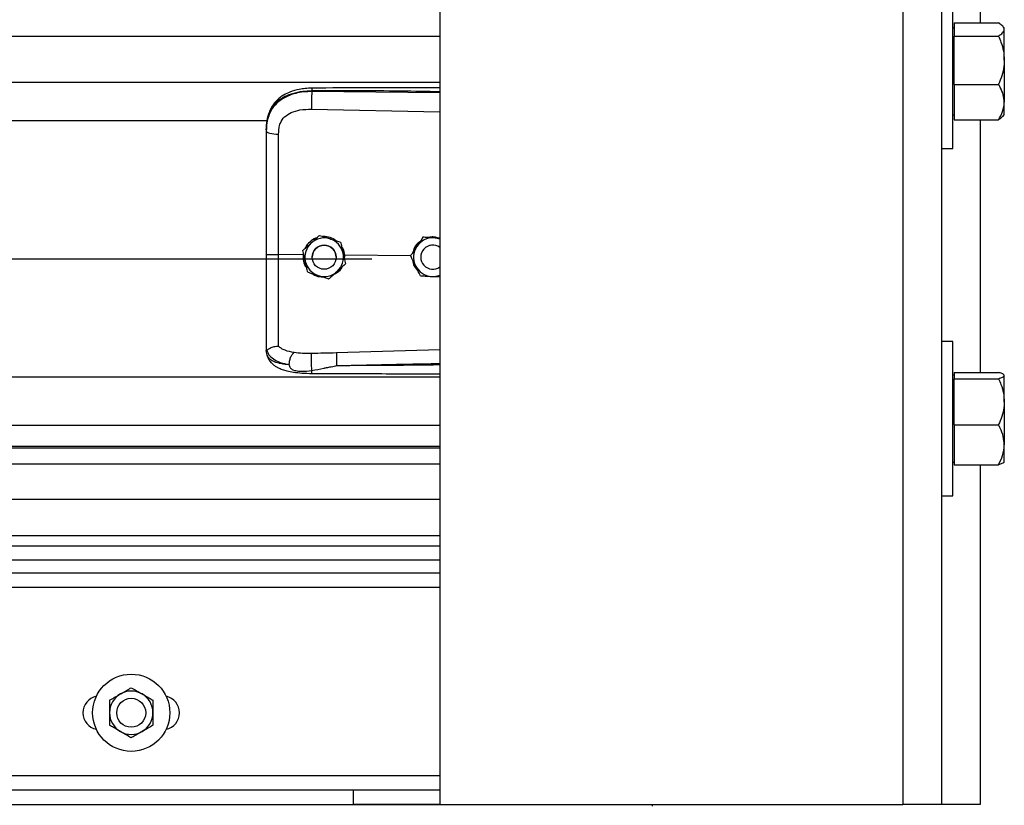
# Model space of a CAD drawing. Header units: inches. Extents: x 170 to 284, y 215 to 248.
# Tile 360 of 656: x 206.346 to 206.783, y 220.132 to 220.481. Entities that reach past the tile are written whole.
import ezdxf

# ---------------------------------------------------------------- set-up
doc = ezdxf.new("R2010")
doc.units = ezdxf.units.IN
doc.header["$LTSCALE"] = 0.25
doc.header["$MEASUREMENT"] = 0
doc.layers.add('RH FRONT OF HOOD', color=7, linetype='Continuous')

msp = doc.modelspace()

# ---------------------------------------------------------------- linework, layer by layer
at = {"layer": 'RH FRONT OF HOOD'}
for p, q in [((206.7380912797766, 224.3701573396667), (206.7380912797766, 220.1328032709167)), ((206.7552119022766, 224.3701573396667), (206.7552119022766, 220.1328032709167)), ((206.5326438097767, 224.3332527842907), (206.5326438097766, 220.1328032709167)), ((206.7723325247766, 220.5904627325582), (206.7723325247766, 220.4795897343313)), ((206.7602796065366, 220.4580950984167), (206.7602796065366, 220.4923363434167)), ((206.7608274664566, 220.4795897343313), (206.7608274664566, 220.4766889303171)), ((206.7608274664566, 220.4795897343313), (206.7804819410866, 220.4795897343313)), ((206.7830500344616, 220.4773557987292), (206.7824363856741, 220.4780677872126)), ((202.5003237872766, 220.4737578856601), (206.5326438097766, 220.4737578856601)), ((206.7608274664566, 220.4773557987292), (206.7602796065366, 220.4773557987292)), ((206.7608274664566, 220.4766889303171), (206.7608274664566, 220.4737881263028)), ((206.7608274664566, 220.4630408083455), (206.7608274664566, 220.4737881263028)), ((206.7608274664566, 220.4737881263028), (206.7804819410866, 220.4737881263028)), ((206.7830500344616, 220.4766889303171), (206.7830500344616, 220.4773557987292)), ((206.7830500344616, 220.4630408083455), (206.7830500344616, 220.4766889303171)), ((206.7608274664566, 220.4522934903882), (206.7608274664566, 220.4630408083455)), ((206.7830500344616, 220.4630408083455), (206.7830500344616, 220.4444469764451)), ((206.7602796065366, 220.4238538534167), (206.7602796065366, 220.4580950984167)), ((202.5003237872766, 220.4533698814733), (206.5326438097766, 220.4533698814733)), ((206.7608274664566, 220.4522934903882), (206.7608274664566, 220.4444469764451)), ((206.7608274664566, 220.4522934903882), (206.7804819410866, 220.4522934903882)), ((206.4757965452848, 220.4491582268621), (206.4757965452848, 220.4495695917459)), ((206.5326438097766, 220.4486215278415), (206.4757965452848, 220.4491582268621)), ((206.7608274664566, 220.4444469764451), (206.7608274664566, 220.436600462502)), ((206.7830500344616, 220.4388343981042), (206.7830500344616, 220.4444469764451)), ((206.4757005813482, 220.4413694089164), (206.5326438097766, 220.4401598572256)), ((206.7602796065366, 220.4388343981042), (206.7608274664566, 220.4388343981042)), ((206.7824363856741, 220.4381224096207), (206.7830500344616, 220.4388343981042)), ((202.5768719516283, 220.4362942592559), (206.4560926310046, 220.4362942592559)), ((206.7608274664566, 220.436600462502), (206.7804819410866, 220.436600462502)), ((206.7723325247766, 220.436600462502), (206.7723325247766, 220.3245119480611)), ((206.4556010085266, 220.4322349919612), (206.4556010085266, 220.43174667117)), ((206.7552119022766, 220.4238538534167), (206.7602796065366, 220.4238538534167)), ((206.4791715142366, 220.3853030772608), (206.4791715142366, 220.3853014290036)), ((206.4885896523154, 220.3823024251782), (206.4885896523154, 220.382300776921)), ((206.5251150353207, 220.3845066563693), (206.5251150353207, 220.3845083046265)), ((206.5261639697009, 220.3844404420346), (206.5251150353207, 220.3845083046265)), ((206.4718638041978, 220.3786470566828), (206.4718638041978, 220.3786454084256)), ((202.5304915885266, 220.3749017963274), (206.5024760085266, 220.3749017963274)), ((206.4719722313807, 220.3767117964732), (206.4610586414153, 220.3768162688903)), ((206.4719722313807, 220.3767117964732), (206.4719744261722, 220.3767116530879)), ((206.4759317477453, 220.3756445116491), (206.4759317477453, 220.3756437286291)), ((206.4866321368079, 220.3756437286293), (206.4866321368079, 220.3756445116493)), ((206.4904099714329, 220.3765352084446), (206.4898619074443, 220.3764811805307)), ((206.4903128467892, 220.374417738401), (206.4904099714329, 220.3765352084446)), ((206.4904099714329, 220.3765352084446), (206.4904116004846, 220.3765352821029)), ((206.5196436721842, 220.3762554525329), (206.4904116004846, 220.3765352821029)), ((206.5196296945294, 220.3762837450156), (206.5196296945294, 220.3762853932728)), ((206.5241434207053, 220.3756445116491), (206.5241434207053, 220.3756437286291)), ((206.4907000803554, 220.3726457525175), (206.4907000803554, 220.3726441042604)), ((206.5289402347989, 220.3671021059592), (206.5326438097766, 220.3668623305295)), ((206.7602796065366, 220.3382507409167), (206.7552119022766, 220.3382507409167)), ((206.7602796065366, 220.3040094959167), (206.7602796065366, 220.3382507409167)), ((206.4556010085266, 220.3346936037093), (206.4556010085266, 220.3341648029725)), ((206.4559407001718, 220.3321796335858), (206.4556010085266, 220.3341648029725)), ((206.5326438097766, 220.3344881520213), (206.4867081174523, 220.3331563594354)), ((202.5003237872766, 220.322516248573), (206.5326438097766, 220.322516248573)), ((206.7608274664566, 220.3232701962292), (206.7602796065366, 220.3232701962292)), ((206.7608274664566, 220.3245119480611), (206.7608274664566, 220.3231183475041)), ((206.7608274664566, 220.3245119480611), (206.7804819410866, 220.3245119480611)), ((206.7608274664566, 220.3231183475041), (206.7608274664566, 220.3217247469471)), ((206.7608274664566, 220.3114735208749), (206.7608274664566, 220.3217247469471)), ((206.7608274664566, 220.3217247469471), (206.7804819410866, 220.3217247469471)), ((206.7830500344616, 220.3232701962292), (206.7828681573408, 220.323481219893)), ((206.7830500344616, 220.3231183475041), (206.7830500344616, 220.3232701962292)), ((206.7830500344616, 220.3114735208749), (206.7830500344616, 220.3231183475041)), ((206.7608274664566, 220.3012222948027), (206.7608274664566, 220.3114735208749)), ((206.7830500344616, 220.3114735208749), (206.7830500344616, 220.2923646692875)), ((206.7602796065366, 220.2697682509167), (206.7602796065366, 220.3040094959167)), ((202.5003237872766, 220.3011372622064), (206.5326438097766, 220.3011372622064)), ((206.7608274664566, 220.3012222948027), (206.7608274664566, 220.2923646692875)), ((206.7608274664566, 220.3012222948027), (206.7804819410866, 220.3012222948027)), ((206.5326438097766, 220.2916519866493), (202.5003237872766, 220.2916519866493)), ((202.5003237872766, 220.2910126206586), (206.5326438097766, 220.2910126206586)), ((206.7608274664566, 220.2923646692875), (206.7608274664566, 220.2835070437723)), ((206.7830500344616, 220.2847487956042), (206.7830500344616, 220.2923646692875)), ((202.5003237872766, 220.2839945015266), (206.5326438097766, 220.2839945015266)), ((206.7602796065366, 220.2847487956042), (206.7608274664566, 220.2847487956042)), ((206.7608274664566, 220.2835070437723), (206.7804819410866, 220.2835070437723)), ((206.7723325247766, 220.2835070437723), (206.7723325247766, 220.1328032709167)), ((206.7828681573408, 220.2845377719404), (206.7830500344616, 220.2847487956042)), ((202.5003237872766, 220.2683104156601), (206.5326438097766, 220.2683104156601)), ((206.7552119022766, 220.2697682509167), (206.7602796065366, 220.2697682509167)), ((206.5326438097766, 220.2519153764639), (202.5003237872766, 220.2519153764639)), ((206.5326438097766, 220.2473327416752), (202.5003237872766, 220.2473327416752)), ((206.5326438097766, 220.241135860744), (202.5003237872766, 220.241135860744)), ((202.5003237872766, 220.2355270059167), (206.5326438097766, 220.2355270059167)), ((206.5326438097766, 220.2291067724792), (202.5003237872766, 220.2291067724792)), ((202.5003237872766, 220.1456437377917), (206.5326438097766, 220.1456437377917)), ((202.5003237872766, 220.1392235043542), (206.5326438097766, 220.1392235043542)), ((206.4941224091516, 220.1392440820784), (206.5326438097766, 220.1392440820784)), ((206.4941224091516, 220.1392235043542), (206.4941224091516, 220.1392440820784)), ((206.4941224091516, 220.1392235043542), (206.4941224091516, 220.1328032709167)), ((202.4919701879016, 220.1328032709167), (206.5409974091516, 220.1328032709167)), ((206.5326438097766, 220.1328032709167), (206.4941224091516, 220.1328032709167)), ((206.5326438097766, 220.1328032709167), (206.7380912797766, 220.1328032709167)), ((206.6268072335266, 220.1328032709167), (206.6268072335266, 220.1319941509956)), ((206.7552119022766, 220.1328032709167), (206.7380912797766, 220.1328032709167)), ((206.7723325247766, 220.1328032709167), (206.7552119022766, 220.1328032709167))]:
    msp.add_line(p, q, dxfattribs=at)
at = {"layer": 'RH FRONT OF HOOD', "flags": 128}
msp.add_lwpolyline([(206.4556010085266, 220.43174667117), (206.4557049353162, 220.4314509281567), (206.4560128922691, 220.4311660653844), (206.4565135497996, 220.4309025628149), (206.4571884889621, 220.4306701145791), (206.4580128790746, 220.4304772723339), (206.458956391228, 220.4303311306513), (206.4599843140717, 220.4302370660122), (206.4610588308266, 220.4301985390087)], dxfattribs=at)
at = {"layer": 'RH FRONT OF HOOD'}
for centre, radius in [((206.4812819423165, 220.3756437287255), 0.005350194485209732), ((206.3956788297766, 220.1734647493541), 0.01712062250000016), ((206.3956788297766, 220.1734647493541), 0.006420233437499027)]:
    msp.add_circle(centre, radius, dxfattribs=at)
for centre, radius, start, end in [((206.4812819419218, 220.3756445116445), 0.008560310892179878, 132.3279357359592, 192.3279369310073), ((206.4812819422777, 220.3756445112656), 0.008560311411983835, 72.32793711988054, 132.3279357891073), ((206.4812819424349, 220.3756445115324), 0.008560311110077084, 12.32793744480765, 72.32793758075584), ((206.5294936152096, 220.3756445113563), 0.008560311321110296, 86.29353550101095, 146.2935346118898), ((206.5294936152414, 220.3756445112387), 0.008560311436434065, 68.40767565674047, 86.29353576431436), ((206.4812819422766, 220.3756445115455), 0.005350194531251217, 1.112057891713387e-06, 179.9999988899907), ((206.4812819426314, 220.3756445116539), 0.008560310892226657, 312.3279357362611, 12.32793693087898), ((206.5294936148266, 220.3756445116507), 0.0085603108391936, 146.2935348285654, 206.2935362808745), ((206.5294936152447, 220.3756445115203), 0.005350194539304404, 53.92810144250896, 179.9999986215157), ((206.5294936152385, 220.3756437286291), 0.005350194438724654, 53.92810057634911, 306.0718994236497), ((206.4812819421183, 220.3756445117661), 0.008560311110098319, 192.327937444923, 252.3279375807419), ((206.4812819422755, 220.3756445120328), 0.008560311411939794, 252.3279371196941, 312.3279357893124), ((206.5294936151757, 220.3756445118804), 0.008560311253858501, 206.2935366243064, 266.29353606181), ((206.529493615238, 220.375644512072), 0.008560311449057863, 266.2935357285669, 291.5923243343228), ((206.3817683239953, 220.1734647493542), 0.007490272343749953, 102.0515234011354, 257.9484765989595), ((206.3956788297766, 220.1734647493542), 0.009621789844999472, 119.9999999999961, 180), ((206.3956788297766, 220.1734647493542), 0.009621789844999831, 59.99999999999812, 119.9999999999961), ((206.3956788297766, 220.1734647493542), 0.009621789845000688, 0, 59.99999999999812), ((206.4095893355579, 220.1734647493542), 0.007490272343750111, 282.0515234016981, 77.94847659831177), ((206.3956788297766, 220.1734647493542), 0.009621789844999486, 180, 240.0000000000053), ((206.3956788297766, 220.1734647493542), 0.009621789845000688, 300.0000000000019, 0), ((206.3956788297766, 220.1734647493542), 0.009621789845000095, 240.0000000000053, 300.0000000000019)]:
    msp.add_arc(centre, radius, start, end, dxfattribs=at)
for points, knots in [([(206.7830500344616, 220.4766889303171), (206.7829523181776, 220.4770949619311), (206.7827533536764, 220.4779217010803), (206.7816015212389, 220.4788829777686), (206.7807342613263, 220.4794304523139), (206.7804819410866, 220.4795897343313)], [0, 0, 0, 0, 0.4062905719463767, 0.8272664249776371, 1, 1, 1, 1]), ([(206.7804819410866, 220.4737881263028), (206.7811564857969, 220.4742391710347), (206.7825301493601, 220.475157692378), (206.7830452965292, 220.4761608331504), (206.7830499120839, 220.4766752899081), (206.7830500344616, 220.4766889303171)], [0, 0, 0, 0, 0.4843414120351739, 0.9863277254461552, 1, 1, 1, 1]), ([(206.7804819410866, 220.4737881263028), (206.7808634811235, 220.4728782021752), (206.7817662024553, 220.470725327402), (206.7828069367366, 220.4671377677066), (206.782968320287, 220.4644179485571), (206.7830500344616, 220.4630408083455)], [0, 0, 0, 0, 0.2654599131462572, 0.6280764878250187, 1, 1, 1, 1]), ([(206.7830500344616, 220.4630408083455), (206.7830472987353, 220.4627946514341), (206.7830294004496, 220.4611841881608), (206.7826076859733, 220.4581787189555), (206.781580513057, 220.4548583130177), (206.7807535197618, 220.452927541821), (206.7804819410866, 220.4522934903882)], [0, 0, 0, 0, 0.06653229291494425, 0.4352825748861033, 0.8145508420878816, 1, 1, 1, 1]), ([(206.7830500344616, 220.4444469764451), (206.7829523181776, 220.4455452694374), (206.7827533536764, 220.4477815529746), (206.7816015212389, 220.4503817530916), (206.7807342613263, 220.4518626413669), (206.7804819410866, 220.4522934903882)], [0, 0, 0, 0, 0.4062905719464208, 0.8272664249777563, 1, 1, 1, 1]), ([(206.4556010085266, 220.4322349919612), (206.4556637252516, 220.4335914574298), (206.4557821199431, 220.4361521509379), (206.4567516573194, 220.4396431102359), (206.4580408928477, 220.442055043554), (206.4594047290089, 220.4437577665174), (206.4604876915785, 220.4448011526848), (206.4615466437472, 220.4456296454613), (206.4625360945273, 220.4462895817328), (206.4637704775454, 220.4469846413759), (206.4653644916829, 220.4477103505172), (206.4680282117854, 220.4486183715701), (206.4715633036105, 220.4493783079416), (206.474469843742, 220.4495096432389), (206.4757965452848, 220.4495695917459)], [0, 0, 0, 0, 0.1307156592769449, 0.2467609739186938, 0.357792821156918, 0.4170971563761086, 0.4791482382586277, 0.5177152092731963, 0.559089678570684, 0.6032945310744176, 0.6633484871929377, 0.7353692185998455, 0.8792082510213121, 1, 1, 1, 1]), ([(206.4757965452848, 220.4491582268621), (206.474580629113, 220.4491249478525), (206.4721488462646, 220.4490583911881), (206.4688080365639, 220.4484365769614), (206.4658502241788, 220.4474943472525), (206.4633076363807, 220.44627667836), (206.4610761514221, 220.4447312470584), (206.4592044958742, 220.4428900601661), (206.4577235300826, 220.4407597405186), (206.4565479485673, 220.4381905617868), (206.455755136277, 220.4351386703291), (206.4556524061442, 220.4328778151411), (206.4556010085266, 220.43174667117)], [0, 0, 0, 0, 0.1111703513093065, 0.2223361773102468, 0.3162781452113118, 0.4102081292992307, 0.502403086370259, 0.5945790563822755, 0.6845432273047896, 0.774504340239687, 0.8871807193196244, 1, 1, 1, 1]), ([(206.4758151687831, 220.450661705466), (206.4748165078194, 220.4506231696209), (206.4729247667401, 220.4505501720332), (206.4696157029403, 220.4500217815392), (206.4663881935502, 220.4491278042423), (206.4636413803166, 220.4478235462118), (206.461655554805, 220.4465008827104), (206.4600143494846, 220.4450554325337), (206.4586991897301, 220.4434672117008), (206.4576239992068, 220.4417145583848), (206.4567667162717, 220.439804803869), (206.4560218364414, 220.437286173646), (206.4558064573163, 220.4353485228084), (206.4556874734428, 220.4342780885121)], [0, 0, 0, 0, 0.09774743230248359, 0.1851607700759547, 0.3306121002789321, 0.4364670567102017, 0.5083182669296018, 0.58500616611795, 0.6719760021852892, 0.7307948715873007, 0.8036787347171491, 0.8915444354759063, 1, 1, 1, 1]), ([(206.4757965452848, 220.4491582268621), (206.475774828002, 220.4485823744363), (206.4757297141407, 220.4473861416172), (206.4756886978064, 220.4451610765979), (206.4756754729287, 220.4429837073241), (206.4756924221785, 220.441893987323), (206.4757005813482, 220.4413694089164)], [0, 0, 0, 0, 0.2406941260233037, 0.4999999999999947, 0.7593058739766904, 1, 1, 1, 1]), ([(206.4758153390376, 220.450645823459), (206.4758141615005, 220.4506498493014), (206.4758101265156, 220.4506636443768), (206.4758049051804, 220.4505487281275), (206.475798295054, 220.4502559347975), (206.4757972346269, 220.4498399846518), (206.4757965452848, 220.4495695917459)], [0, 0, 0, 0, 0.09787641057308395, 0.3353863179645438, 0.5679606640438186, 1, 1, 1, 1]), ([(206.4757965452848, 220.4495695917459), (206.4821023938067, 220.4496089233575), (206.495341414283, 220.4496914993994), (206.5142910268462, 220.4495103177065), (206.5269315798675, 220.4492893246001), (206.5326438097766, 220.4491894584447)], [0, 0, 0, 0, 0.332670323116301, 0.6984356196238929, 1, 1, 1, 1]), ([(206.5326438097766, 220.4507446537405), (206.5297446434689, 220.4507594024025), (206.5191167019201, 220.4508134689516), (206.5001732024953, 220.4508501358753), (206.4841299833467, 220.4507260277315), (206.4758151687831, 220.450661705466)], [0, 0, 0, 0, 0.1530455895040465, 0.5610439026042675, 1, 1, 1, 1]), ([(206.7804819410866, 220.436600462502), (206.7811564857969, 220.4378205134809), (206.7825301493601, 220.4403050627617), (206.7830452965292, 220.4430185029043), (206.7830499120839, 220.4444100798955), (206.7830500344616, 220.4444469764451)], [0, 0, 0, 0, 0.4843414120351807, 0.9863277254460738, 1, 1, 1, 1]), ([(206.4614844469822, 220.4341318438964), (206.4614844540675, 220.434131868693), (206.4615870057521, 220.4344907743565), (206.4620821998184, 220.4358969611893), (206.4636182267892, 220.4380996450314), (206.4666852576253, 220.4400028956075), (206.470801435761, 220.4412145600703), (206.4739542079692, 220.44131421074), (206.4757005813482, 220.4413694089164)], [0, 0, 0, 0, 4.497367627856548e-06, 0.06509473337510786, 0.261670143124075, 0.475310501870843, 0.7093656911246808, 1, 1, 1, 1]), ([(206.4610588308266, 220.4301985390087), (206.4611288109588, 220.431523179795), (206.4611987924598, 220.4328478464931), (206.4614844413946, 220.4341318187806), (206.4614844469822, 220.4341318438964)], [0, 0, 0, 0, 0.9999804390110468, 0.9999999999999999, 0.9999999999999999, 0.9999999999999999, 0.9999999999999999]), ([(206.7824112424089, 220.4381440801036), (206.7820607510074, 220.4377853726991), (206.7815466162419, 220.4372591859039), (206.7807389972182, 220.4367595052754), (206.7804819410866, 220.436600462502)], [0, 0, 0, 0, 0.6817111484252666, 1, 1, 1, 1]), ([(206.4556010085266, 220.43174667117), (206.4556010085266, 220.4281165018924), (206.4556010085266, 220.4208456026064), (206.4556010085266, 220.4097648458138), (206.4556010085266, 220.3985822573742), (206.4556010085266, 220.3876135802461), (206.4556010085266, 220.3803657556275), (206.4556010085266, 220.3768859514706)], [0, 0, 0, 0, 0.2027568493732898, 0.4061035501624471, 0.6088604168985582, 0.8122072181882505, 1, 1, 1, 1]), ([(206.4610586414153, 220.3768162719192), (206.4610586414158, 220.3768162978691), (206.4610587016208, 220.3802026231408), (206.4610587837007, 220.3872493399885), (206.4610588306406, 220.397922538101), (206.4610588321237, 220.4087986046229), (206.4610588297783, 220.4195859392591), (206.4610588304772, 220.4266610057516), (206.4610588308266, 220.4301985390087)], [0, 0, 0, 0, 1.439079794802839e-06, 0.1877923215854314, 0.3908439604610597, 0.59389561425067, 0.7969478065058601, 1, 1, 1, 1]), ([(206.4718638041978, 220.3786470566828), (206.4723697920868, 220.3791079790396), (206.4733936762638, 220.3800406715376), (206.4746408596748, 220.3811766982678), (206.4753548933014, 220.3818270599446), (206.4755176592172, 220.3819753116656)], [0, 0, 0, 0, 0.4299704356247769, 0.8700602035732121, 1, 1, 1, 1]), ([(206.4718638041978, 220.3786454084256), (206.4723697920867, 220.3791062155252), (206.4733936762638, 220.380038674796), (206.4746408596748, 220.3811745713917), (206.4753548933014, 220.3818249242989), (206.4755176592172, 220.3819731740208)], [0, 0, 0, 0, 0.4299704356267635, 0.8700602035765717, 0.9999999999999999, 0.9999999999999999, 0.9999999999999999, 0.9999999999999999]), ([(206.4778922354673, 220.3841380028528), (206.4777570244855, 220.3841078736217), (206.4766052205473, 220.3838512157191), (206.4748479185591, 220.3823924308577), (206.4732291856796, 220.3807828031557), (206.4729013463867, 220.3796744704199), (206.4728680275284, 220.3795618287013)], [0, 0, 0, 0, 0.05931474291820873, 0.5052766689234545, 0.9497204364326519, 1, 1, 1, 1]), ([(206.4755176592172, 220.3819753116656), (206.4764581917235, 220.3828319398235), (206.4777126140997, 220.3839744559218), (206.4788795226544, 220.3850371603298), (206.4791715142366, 220.3853030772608)], [0, 0, 0, 0, 0.7497733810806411, 1, 1, 1, 1]), ([(206.4755176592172, 220.3819731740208), (206.4764581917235, 220.3828298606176), (206.4777126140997, 220.3839724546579), (206.4788795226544, 220.3850354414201), (206.4791715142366, 220.3853014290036)], [0, 0, 0, 0, 0.7497733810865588, 0.9999999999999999, 0.9999999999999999, 0.9999999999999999, 0.9999999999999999]), ([(206.4791715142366, 220.3853030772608), (206.4795692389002, 220.3851763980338), (206.4810740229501, 220.3846971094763), (206.4826909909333, 220.3841819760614), (206.483880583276, 220.3838029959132)], [0, 0, 0, 0, 0.264306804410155, 0.9999999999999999, 0.9999999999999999, 0.9999999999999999, 0.9999999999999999]), ([(206.4791715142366, 220.3853014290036), (206.4795692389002, 220.3851746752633), (206.4810740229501, 220.3846951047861), (206.4826909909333, 220.3841798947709), (206.483880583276, 220.3838008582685)], [0, 0, 0, 0, 0.2643068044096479, 1, 1, 1, 1]), ([(206.4865420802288, 220.3829549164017), (206.4861853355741, 220.3832449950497), (206.4850217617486, 220.3841911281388), (206.4829702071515, 220.384758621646), (206.4814006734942, 220.3847624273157), (206.480864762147, 220.3847637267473)], [0, 0, 0, 0, 0.2255168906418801, 0.7355556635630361, 1, 1, 1, 1]), ([(206.483880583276, 220.3838029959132), (206.4840669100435, 220.3837436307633), (206.4855242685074, 220.38327930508), (206.4871223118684, 220.3827700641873), (206.4884466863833, 220.3823479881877), (206.4885896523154, 220.3823024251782)], [0, 0, 0, 0, 0.1156468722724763, 0.9045342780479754, 1, 1, 1, 1]), ([(206.483880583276, 220.3838008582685), (206.4840669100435, 220.3837414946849), (206.4855242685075, 220.3832771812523), (206.4871223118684, 220.3827681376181), (206.4884466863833, 220.382346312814), (206.4885896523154, 220.382300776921)], [0, 0, 0, 0, 0.115646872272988, 0.90453427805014, 1, 1, 1, 1]), ([(206.4885896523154, 220.3823024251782), (206.4887357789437, 220.3816338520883), (206.4890314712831, 220.380280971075), (206.4893916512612, 220.378632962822), (206.4895978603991, 220.3776894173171), (206.4896448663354, 220.3774743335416)], [0, 0, 0, 0, 0.4299704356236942, 0.8700602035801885, 0.9999999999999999, 0.9999999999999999, 0.9999999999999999, 0.9999999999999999]), ([(206.4885896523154, 220.382300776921), (206.4887357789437, 220.3816320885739), (206.4890314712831, 220.3802789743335), (206.4893916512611, 220.3786308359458), (206.4895978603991, 220.3776872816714), (206.4896448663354, 220.3774721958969)], [0, 0, 0, 0, 0.4299704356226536, 0.8700602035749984, 0.9999999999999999, 0.9999999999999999, 0.9999999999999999, 0.9999999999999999]), ([(206.5237730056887, 220.3824966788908), (206.5234534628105, 220.3822786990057), (206.5223000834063, 220.3814919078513), (206.5212067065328, 220.3798912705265), (206.5209088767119, 220.3784865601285), (206.5208207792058, 220.3780710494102)], [0, 0, 0, 0, 0.2125142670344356, 0.7670631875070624, 1, 1, 1, 1]), ([(206.5251150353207, 220.3845083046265), (206.5247352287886, 220.3839390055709), (206.5239666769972, 220.3827870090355), (206.5230305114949, 220.3813836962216), (206.5224945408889, 220.3805802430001), (206.522372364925, 220.3803970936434)], [0, 0, 0, 0, 0.4299704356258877, 0.8700602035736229, 1, 1, 1, 1]), ([(206.5251150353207, 220.3845066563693), (206.5247352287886, 220.3839372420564), (206.5239666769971, 220.3827850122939), (206.5230305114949, 220.3813815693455), (206.5224945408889, 220.3805781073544), (206.5223723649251, 220.3803949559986)], [0, 0, 0, 0, 0.4299704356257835, 0.8700602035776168, 1, 1, 1, 1]), ([(206.5300469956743, 220.3841869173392), (206.5287774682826, 220.3842691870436), (206.5270842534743, 220.3843789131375), (206.5255091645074, 220.3844810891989), (206.5251150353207, 220.3845066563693)], [0, 0, 0, 0, 0.7497733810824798, 1, 1, 1, 1]), ([(206.5321185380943, 220.3840548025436), (206.5314576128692, 220.3842548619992), (206.5301872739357, 220.3846393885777), (206.5286240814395, 220.3846642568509), (206.5278441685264, 220.3844021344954), (206.5276683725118, 220.3843430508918)], [0, 0, 0, 0, 0.4565421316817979, 0.8775020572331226, 0.9999999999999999, 0.9999999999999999, 0.9999999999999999, 0.9999999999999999]), ([(206.5326438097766, 220.3840187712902), (206.5320008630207, 220.3840603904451), (206.5311420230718, 220.3841159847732), (206.5302669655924, 220.3841726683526), (206.5300469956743, 220.3841869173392)], [0, 0, 0, 0, 0.7486223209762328, 1, 1, 1, 1]), ([(206.4729190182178, 220.3738168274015), (206.4726473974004, 220.3750597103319), (206.4722851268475, 220.376717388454), (206.4719481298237, 220.3782595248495), (206.4718638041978, 220.3786454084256)], [0, 0, 0, 0, 0.7497733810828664, 0.9999999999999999, 0.9999999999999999, 0.9999999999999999, 0.9999999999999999]), ([(206.4904116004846, 220.3765352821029), (206.4904115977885, 220.3765353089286), (206.4903135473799, 220.377510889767), (206.4900534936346, 220.3789030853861), (206.4892489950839, 220.3799925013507), (206.489029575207, 220.3802896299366)], [0, 0, 0, 0, 1.999769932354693e-05, 0.7272642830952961, 1, 1, 1, 1]), ([(206.4896448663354, 220.3774743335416), (206.4899164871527, 220.3762314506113), (206.4902787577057, 220.3745737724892), (206.4906157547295, 220.3730316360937), (206.4907000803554, 220.3726457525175)], [0, 0, 0, 0, 0.7497733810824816, 1, 1, 1, 1]), ([(206.4896448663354, 220.3774721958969), (206.4899164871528, 220.3762293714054), (206.4902787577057, 220.3745717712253), (206.4906157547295, 220.373029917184), (206.4907000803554, 220.3726441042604)], [0, 0, 0, 0, 0.7497733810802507, 1, 1, 1, 1]), ([(206.522372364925, 220.3803970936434), (206.5216663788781, 220.3793387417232), (206.5207247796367, 220.377927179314), (206.519848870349, 220.3766139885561), (206.5196296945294, 220.3762853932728)], [0, 0, 0, 0, 0.7497733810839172, 1, 1, 1, 1]), ([(206.5223723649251, 220.3803949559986), (206.5216663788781, 220.3793366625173), (206.5207247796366, 220.37792517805), (206.5198488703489, 220.3766122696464), (206.5196296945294, 220.3762837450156)], [0, 0, 0, 0, 0.7497733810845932, 1, 1, 1, 1]), ([(206.4556010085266, 220.3768859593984), (206.4556010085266, 220.3738486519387), (206.4556010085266, 220.3676732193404), (206.4556010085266, 220.3588862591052), (206.4556010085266, 220.3507196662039), (206.4556010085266, 220.3441396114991), (206.4556010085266, 220.3387549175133), (206.4556010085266, 220.3360544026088), (206.4556010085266, 220.3346936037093)], [0, 0, 0, 0, 0.1870908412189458, 0.3803918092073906, 0.5558755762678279, 0.7364481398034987, 0.8671952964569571, 1, 1, 1, 1]), ([(206.4610588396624, 220.3361256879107), (206.461058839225, 220.3363883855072), (206.4610588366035, 220.3379628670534), (206.4610588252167, 220.3413942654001), (206.4610587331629, 220.346995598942), (206.4610584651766, 220.3534354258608), (206.4610581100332, 220.360661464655), (206.4610578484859, 220.3685363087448), (206.4610578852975, 220.3740642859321), (206.4610579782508, 220.3768162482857), (206.4610579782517, 220.3768162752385)], [0, 0, 0, 0, 0.03155846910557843, 0.1891461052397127, 0.3467338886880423, 0.5043277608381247, 0.6619226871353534, 0.8309600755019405, 0.9999983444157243, 1, 1, 1, 1]), ([(206.4719744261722, 220.3767116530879), (206.4719406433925, 220.3762578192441), (206.4718338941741, 220.3748237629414), (206.4722505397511, 220.3726612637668), (206.4732020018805, 220.3713048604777), (206.4735884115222, 220.3707539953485)], [0, 0, 0, 0, 0.2156616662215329, 0.6814629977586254, 1, 1, 1, 1]), ([(206.4739742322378, 220.368988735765), (206.4738281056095, 220.3696573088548), (206.4735324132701, 220.3710101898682), (206.473172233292, 220.3726581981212), (206.4729660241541, 220.3736017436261), (206.4729190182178, 220.3738168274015)], [0, 0, 0, 0, 0.4299704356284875, 0.8700602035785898, 1, 1, 1, 1]), ([(206.5218189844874, 220.3718525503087), (206.5217323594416, 220.3720278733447), (206.5210548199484, 220.3733991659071), (206.5203118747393, 220.3749029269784), (206.5196961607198, 220.3761492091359), (206.5196296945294, 220.3762837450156)], [0, 0, 0, 0, 0.1156468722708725, 0.9045342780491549, 1, 1, 1, 1]), ([(206.520565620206, 220.374389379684), (206.5206141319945, 220.3739274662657), (206.5207607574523, 220.3725313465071), (206.5216064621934, 220.3709348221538), (206.5225405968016, 220.3701263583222), (206.5227700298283, 220.3699277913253)], [0, 0, 0, 0, 0.2716700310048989, 0.8211147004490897, 0.9999999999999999, 0.9999999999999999, 0.9999999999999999, 0.9999999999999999]), ([(206.4739742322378, 220.368988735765), (206.4743719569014, 220.3688619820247), (206.4758767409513, 220.3683824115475), (206.4774937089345, 220.3678672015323), (206.4786833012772, 220.3674881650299)], [0, 0, 0, 0, 0.2643068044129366, 1, 1, 1, 1]), ([(206.4870462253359, 220.3693158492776), (206.4861056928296, 220.3684592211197), (206.4848512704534, 220.3673167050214), (206.4836843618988, 220.3662540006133), (206.4833923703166, 220.3659880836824)], [0, 0, 0, 0, 0.7497733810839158, 0.9999999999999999, 0.9999999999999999, 0.9999999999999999, 0.9999999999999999]), ([(206.485689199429, 220.3680799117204), (206.4861979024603, 220.3683419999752), (206.4876041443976, 220.3690665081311), (206.4888446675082, 220.370297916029), (206.4892239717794, 220.3712776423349), (206.4892370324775, 220.3713113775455)], [0, 0, 0, 0, 0.3536960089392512, 0.9777456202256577, 1, 1, 1, 1]), ([(206.4907000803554, 220.3726441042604), (206.4901940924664, 220.3721831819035), (206.4891702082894, 220.3712504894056), (206.4879230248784, 220.3701144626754), (206.4872089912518, 220.3694641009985), (206.4870462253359, 220.3693158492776)], [0, 0, 0, 0, 0.4299704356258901, 0.8700602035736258, 1, 1, 1, 1]), ([(206.5240082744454, 220.3674218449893), (206.5238233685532, 220.3677960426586), (206.5231237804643, 220.3692118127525), (206.5223720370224, 220.3707332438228), (206.5218189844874, 220.3718525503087)], [0, 0, 0, 0, 0.2643068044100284, 1, 1, 1, 1]), ([(206.4761328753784, 220.3683008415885), (206.476212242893, 220.3682341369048), (206.477085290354, 220.3675003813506), (206.478655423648, 220.3670212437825), (206.4800899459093, 220.3669367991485), (206.4804875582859, 220.3669133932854)], [0, 0, 0, 0, 0.06740964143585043, 0.7415101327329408, 1, 1, 1, 1]), ([(206.4786833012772, 220.3674881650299), (206.4788696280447, 220.3674288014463), (206.4803269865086, 220.3669644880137), (206.4819250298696, 220.3664554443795), (206.4832494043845, 220.3660336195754), (206.4833923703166, 220.3659880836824)], [0, 0, 0, 0, 0.1156468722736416, 0.9045342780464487, 1, 1, 1, 1]), ([(206.5240082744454, 220.3674218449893), (206.5246912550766, 220.3673775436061), (206.5260732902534, 220.3672878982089), (206.5277567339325, 220.3671787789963), (206.5287205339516, 220.3671163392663), (206.5289402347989, 220.3671021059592)], [0, 0, 0, 0, 0.4299704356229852, 0.8700602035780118, 1, 1, 1, 1]), ([(206.4556010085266, 220.3346936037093), (206.4556010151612, 220.3346923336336), (206.4556010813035, 220.3346796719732), (206.4556082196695, 220.334575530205), (206.455706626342, 220.3344971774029), (206.4557943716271, 220.3344273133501)], [0, 0, 0, 0, 0.01193493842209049, 0.1189819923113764, 1, 1, 1, 1]), ([(206.4557938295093, 220.3344430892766), (206.4560694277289, 220.3337211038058), (206.4566354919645, 220.3322381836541), (206.4586883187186, 220.3304049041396), (206.4616765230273, 220.3288468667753), (206.464403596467, 220.328223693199), (206.4658034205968, 220.3279038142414)], [0, 0, 0, 0, 0.230525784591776, 0.4734878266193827, 0.7297379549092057, 0.9999999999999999, 0.9999999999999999, 0.9999999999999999, 0.9999999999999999]), ([(206.455798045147, 220.3344432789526), (206.455847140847, 220.3344347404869), (206.4559479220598, 220.3344172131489), (206.456239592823, 220.3346034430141), (206.4567050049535, 220.3349342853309), (206.4575812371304, 220.3355143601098), (206.4590604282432, 220.3361324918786), (206.4604012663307, 220.3361285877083), (206.4610587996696, 220.336126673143)], [0, 0, 0, 0, 0.1136768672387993, 0.2333502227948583, 0.3620694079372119, 0.5019163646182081, 0.7557448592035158, 1, 1, 1, 1]), ([(206.4678930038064, 220.3333016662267), (206.4665194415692, 220.3335895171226), (206.4644350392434, 220.3340263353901), (206.4622592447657, 220.3350670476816), (206.4614602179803, 220.3357723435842), (206.4610588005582, 220.3361266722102)], [0, 0, 0, 0, 0.4901989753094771, 0.7438846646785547, 0.9999999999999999, 0.9999999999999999, 0.9999999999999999, 0.9999999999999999]), ([(206.4658023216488, 220.3279020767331), (206.4652560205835, 220.3279591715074), (206.4639510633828, 220.3280955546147), (206.4625522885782, 220.3283236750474), (206.4615973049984, 220.3285175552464), (206.460363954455, 220.3287953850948), (206.4586776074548, 220.3293616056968), (206.4568578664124, 220.3304871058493), (206.4562523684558, 220.3316044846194), (206.4559407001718, 220.3321796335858)], [0, 0, 0, 0, 0.1091879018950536, 0.2608187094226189, 0.3077983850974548, 0.3355235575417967, 0.562788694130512, 0.7749539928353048, 1, 1, 1, 1]), ([(206.4559576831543, 220.3321335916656), (206.4561466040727, 220.3315466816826), (206.4565013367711, 220.3304446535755), (206.4575144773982, 220.329026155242), (206.4586435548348, 220.3279501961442), (206.4597908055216, 220.3271533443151), (206.4608379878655, 220.3265969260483), (206.4617808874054, 220.3261847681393), (206.4630263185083, 220.3257184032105), (206.4649712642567, 220.3251578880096), (206.4678503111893, 220.3245963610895), (206.4715839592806, 220.3241740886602), (206.4743653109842, 220.3241066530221), (206.475853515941, 220.3240705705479)], [0, 0, 0, 0, 0.09843102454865, 0.1848217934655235, 0.2573083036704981, 0.3158871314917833, 0.3722739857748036, 0.4121400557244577, 0.4615923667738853, 0.5575876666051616, 0.6828759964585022, 0.8303179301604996, 1, 1, 1, 1]), ([(206.4658034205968, 220.3279038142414), (206.4658283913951, 220.3284340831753), (206.4658802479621, 220.3295352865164), (206.4663561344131, 220.3311971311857), (206.4670601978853, 220.3325833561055), (206.4676223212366, 220.3330681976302), (206.4678930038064, 220.3333016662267)], [0, 0, 0, 0, 0.2407679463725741, 0.5000000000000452, 0.7592320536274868, 1, 1, 1, 1]), ([(206.4757224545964, 220.3328942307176), (206.474370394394, 220.3328869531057), (206.4716683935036, 220.3328724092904), (206.4691617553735, 220.3331568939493), (206.467909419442, 220.3332990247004)], [0, 0, 0, 0, 0.5003922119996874, 1, 1, 1, 1]), ([(206.4758078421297, 220.3253237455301), (206.4757918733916, 220.3255643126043), (206.4757581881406, 220.3260717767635), (206.4757133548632, 220.3270819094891), (206.4756763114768, 220.3282693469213), (206.4756535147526, 220.3295412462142), (206.4756483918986, 220.3307447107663), (206.4756608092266, 220.331740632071), (206.4756859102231, 220.3324799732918), (206.4757107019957, 220.3327610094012), (206.4757224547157, 220.3328942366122)], [0, 0, 0, 0, 0.1098512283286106, 0.2317256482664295, 0.3631776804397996, 0.5000000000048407, 0.6368223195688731, 0.7682743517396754, 0.8901487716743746, 1, 1, 1, 1]), ([(206.4867081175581, 220.3331563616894), (206.4848769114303, 220.3331083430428), (206.4812143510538, 220.3330123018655), (206.4775531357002, 220.3329335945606), (206.4757224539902, 220.3328942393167)], [0, 0, 0, 0, 0.499979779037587, 1, 1, 1, 1]), ([(206.4867079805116, 220.3331563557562), (206.4867004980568, 220.3329175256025), (206.4866889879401, 220.3325501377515), (206.4866902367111, 220.3316882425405), (206.4866976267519, 220.3309134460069), (206.4867120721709, 220.3300529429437), (206.4867378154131, 220.3288934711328), (206.4867654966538, 220.3280500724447), (206.4867834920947, 220.3275017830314)], [0, 0, 0, 0, 0.2394508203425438, 0.3683426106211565, 0.4999696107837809, 0.6316010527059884, 0.7605056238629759, 1, 1, 1, 1]), ([(206.4658025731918, 220.3278988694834), (206.4658771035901, 220.3275285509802), (206.4659810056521, 220.327012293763), (206.4663527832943, 220.3264149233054), (206.4667734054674, 220.3259820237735), (206.4675771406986, 220.3255375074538), (206.4690544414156, 220.3251759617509), (206.4718152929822, 220.3249358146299), (206.4742120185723, 220.3251686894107), (206.4758078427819, 220.3253237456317)], [0, 0, 0, 0, 0.1001269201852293, 0.1395859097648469, 0.1897135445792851, 0.2582342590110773, 0.3697357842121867, 0.5803479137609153, 1, 1, 1, 1]), ([(206.4758078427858, 220.3253237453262), (206.4775872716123, 220.3256706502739), (206.4793748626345, 220.3260191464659), (206.4811928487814, 220.3263864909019), (206.4812638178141, 220.3264008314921), (206.4814988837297, 220.3264483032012), (206.4823670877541, 220.3266247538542), (206.4840074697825, 220.3269399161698), (206.485540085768, 220.327303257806), (206.4864391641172, 220.3274632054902), (206.4865162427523, 220.3274769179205)], [0, 0, 0, 0, 0.5022751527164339, 0.5045790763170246, 0.5086566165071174, 0.522130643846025, 0.5703313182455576, 0.7514263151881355, 0.9786895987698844, 1, 1, 1, 1]), ([(206.4758535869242, 220.3240924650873), (206.4758528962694, 220.3240855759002), (206.4758463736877, 220.324020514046), (206.4758354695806, 220.324210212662), (206.4758213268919, 220.3245370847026), (206.475812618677, 220.3249696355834), (206.475808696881, 220.3252604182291), (206.4758078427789, 220.3253237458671)], [0, 0, 0, 0, 0.03436729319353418, 0.3245665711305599, 0.6210149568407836, 0.9174633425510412, 1, 1, 1, 1]), ([(206.4867837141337, 220.3274994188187), (206.4906837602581, 220.3275986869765), (206.4989538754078, 220.3278091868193), (206.512065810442, 220.3280913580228), (206.523013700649, 220.3283039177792), (206.5300298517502, 220.3284319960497), (206.5322048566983, 220.3284700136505), (206.5326438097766, 220.3284776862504)], [0, 0, 0, 0, 0.2551597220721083, 0.5410705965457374, 0.8577348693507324, 0.9712884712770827, 1, 1, 1, 1]), ([(206.5326438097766, 220.3278326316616), (206.5300461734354, 220.327800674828), (206.5249801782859, 220.3277383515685), (206.5174160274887, 220.327657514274), (206.5097638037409, 220.3275882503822), (206.5020057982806, 220.3275366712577), (206.494283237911, 220.3275036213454), (206.4892463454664, 220.3275007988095), (206.4867837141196, 220.3274994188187)], [0, 0, 0, 0, 0.1699411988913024, 0.3314248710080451, 0.4948424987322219, 0.6705311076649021, 0.8389164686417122, 0.9999999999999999, 0.9999999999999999, 0.9999999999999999, 0.9999999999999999]), ([(206.4758535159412, 220.3240705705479), (206.4800486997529, 220.3240489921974), (206.4890236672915, 220.3240028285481), (206.5033660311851, 220.3239612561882), (206.5181010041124, 220.3239370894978), (206.5280558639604, 220.3239335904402), (206.5326438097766, 220.3239319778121)], [0, 0, 0, 0, 0.2216322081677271, 0.4741489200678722, 0.7576483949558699, 1, 1, 1, 1]), ([(206.7830500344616, 220.3231183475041), (206.7829523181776, 220.3233134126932), (206.7827533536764, 220.3237105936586), (206.7816015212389, 220.3241724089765), (206.7807342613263, 220.3244354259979), (206.7804819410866, 220.3245119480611)], [0, 0, 0, 0, 0.4062905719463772, 0.827266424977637, 1, 1, 1, 1]), ([(206.7804819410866, 220.3217247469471), (206.7811564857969, 220.3219414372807), (206.7825301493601, 220.3223827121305), (206.7830452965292, 220.3228646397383), (206.7830499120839, 220.3231117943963), (206.7830500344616, 220.3231183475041)], [0, 0, 0, 0, 0.4843414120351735, 0.9863277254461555, 0.9999999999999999, 0.9999999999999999, 0.9999999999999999, 0.9999999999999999]), ([(206.7804819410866, 220.3217247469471), (206.7808634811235, 220.3208568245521), (206.7817662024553, 220.3188033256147), (206.7828069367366, 220.3153813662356), (206.782968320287, 220.3127870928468), (206.7830500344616, 220.3114735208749)], [0, 0, 0, 0, 0.2654599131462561, 0.6280764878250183, 1, 1, 1, 1]), ([(206.7830500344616, 220.3114735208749), (206.7830472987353, 220.3112387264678), (206.7830294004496, 220.309702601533), (206.7826076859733, 220.3068358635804), (206.781580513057, 220.3036687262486), (206.7807535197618, 220.3018270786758), (206.7804819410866, 220.3012222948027)], [0, 0, 0, 0, 0.06653229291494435, 0.4352825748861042, 0.8145508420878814, 1, 1, 1, 1]), ([(206.7830500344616, 220.2923646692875), (206.7829523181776, 220.2936044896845), (206.7827533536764, 220.2961289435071), (206.7816015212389, 220.299064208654), (206.7807342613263, 220.3007359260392), (206.7804819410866, 220.3012222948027)], [0, 0, 0, 0, 0.4062905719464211, 0.827266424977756, 1, 1, 1, 1]), ([(206.7804819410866, 220.2835070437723), (206.7811564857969, 220.2848843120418), (206.7825301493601, 220.2876890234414), (206.7830452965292, 220.2907521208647), (206.7830499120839, 220.2923230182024), (206.7830500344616, 220.2923646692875)], [0, 0, 0, 0, 0.4843414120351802, 0.986327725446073, 1, 1, 1, 1]), ([(206.7828009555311, 220.2845956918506), (206.782744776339, 220.2845031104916), (206.7825662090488, 220.2842088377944), (206.7815947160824, 220.283846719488), (206.7807327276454, 220.2835835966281), (206.7804819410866, 220.2835070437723)], [0, 0, 0, 0, 0.2455542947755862, 0.7805018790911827, 0.9999999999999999, 0.9999999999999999, 0.9999999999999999, 0.9999999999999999]), ([(206.3860570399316, 220.1790198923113), (206.3868044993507, 220.1794514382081), (206.3883266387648, 220.1803302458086), (206.3899903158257, 220.1812907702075), (206.3908441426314, 220.1817837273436), (206.3908679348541, 220.1817974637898)], [0, 0, 0, 0, 0.4839977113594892, 0.9856213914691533, 1, 1, 1, 1]), ([(206.3908679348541, 220.1817974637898), (206.3915404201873, 220.1821857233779), (206.392909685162, 220.1829762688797), (206.3945040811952, 220.1838967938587), (206.3954128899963, 220.1844214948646), (206.3956788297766, 220.1845750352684)], [0, 0, 0, 0, 0.4057211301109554, 0.8260994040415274, 1, 1, 1, 1]), ([(206.3956788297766, 220.1845750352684), (206.3964262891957, 220.1841434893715), (206.3979484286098, 220.183264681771), (206.3996121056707, 220.1823041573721), (206.4004659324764, 220.181811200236), (206.4004897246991, 220.1817974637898)], [0, 0, 0, 0, 0.4839977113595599, 0.9856213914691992, 1, 1, 1, 1]), ([(206.4004897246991, 220.1817974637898), (206.4011622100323, 220.1814092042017), (206.402531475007, 220.1806186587), (206.4041258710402, 220.179698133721), (206.4050346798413, 220.179173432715), (206.4053006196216, 220.1790198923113)], [0, 0, 0, 0, 0.4057211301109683, 0.8260994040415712, 1, 1, 1, 1]), ([(206.3860570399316, 220.1790198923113), (206.3860570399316, 220.1785499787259), (206.3860570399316, 220.1767844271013), (206.3860570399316, 220.1748697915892), (206.3860570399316, 220.1734647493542)], [0, 0, 0, 0, 0.2661568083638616, 1, 1, 1, 1]), ([(206.4053006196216, 220.1790198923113), (206.4053006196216, 220.1785499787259), (206.4053006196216, 220.1767844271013), (206.4053006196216, 220.1748697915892), (206.4053006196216, 220.1734647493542)], [0, 0, 0, 0, 0.266156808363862, 1, 1, 1, 1]), ([(206.3860570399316, 220.1734647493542), (206.3860570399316, 220.173338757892), (206.3860570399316, 220.1717880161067), (206.3860570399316, 220.169883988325), (206.3860570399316, 220.1682391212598), (206.3860570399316, 220.1679096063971)], [0, 0, 0, 0, 0.06604494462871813, 0.8129015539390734, 1, 1, 1, 1]), ([(206.4053006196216, 220.1734647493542), (206.4053006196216, 220.173338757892), (206.4053006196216, 220.1717880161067), (206.4053006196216, 220.169883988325), (206.4053006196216, 220.1682391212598), (206.4053006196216, 220.1679096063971)], [0, 0, 0, 0, 0.0660449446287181, 0.8129015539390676, 1, 1, 1, 1]), ([(206.3908679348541, 220.1651320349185), (206.3901954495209, 220.1655202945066), (206.3888261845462, 220.1663108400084), (206.387231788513, 220.1672313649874), (206.3863229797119, 220.1677560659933), (206.3860570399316, 220.1679096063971)], [0, 0, 0, 0, 0.4057211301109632, 0.8260994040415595, 0.9999999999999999, 0.9999999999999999, 0.9999999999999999, 0.9999999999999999]), ([(206.4053006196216, 220.1679096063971), (206.4045531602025, 220.1674780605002), (206.4030310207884, 220.1665992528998), (206.4013673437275, 220.1656387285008), (206.4005135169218, 220.1651457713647), (206.4004897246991, 220.1651320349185)], [0, 0, 0, 0, 0.4839977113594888, 0.9856213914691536, 1, 1, 1, 1]), ([(206.3956788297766, 220.16235446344), (206.3949313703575, 220.1627860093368), (206.3934092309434, 220.1636648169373), (206.3917455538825, 220.1646253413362), (206.3908917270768, 220.1651182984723), (206.3908679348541, 220.1651320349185)], [0, 0, 0, 0, 0.4839977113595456, 0.9856213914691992, 1, 1, 1, 1]), ([(206.4004897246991, 220.1651320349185), (206.3998172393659, 220.1647437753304), (206.3984479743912, 220.1639532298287), (206.396853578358, 220.1630327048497), (206.3959447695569, 220.1625080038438), (206.3956788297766, 220.16235446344)], [0, 0, 0, 0, 0.4057211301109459, 0.8260994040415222, 1, 1, 1, 1])]:
    msp.add_open_spline(points, degree=3, knots=knots, dxfattribs=at)
msp.add_open_spline([(206.4556010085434, 220.3768859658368), (206.4556821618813, 220.3768770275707), (206.4558444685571, 220.3768591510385), (206.4570972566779, 220.3768364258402), (206.4588947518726, 220.376820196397), (206.4603369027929, 220.3768175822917), (206.461057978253, 220.376816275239)], degree=3, dxfattribs=at)

doc.saveas('drawing.dxf')
